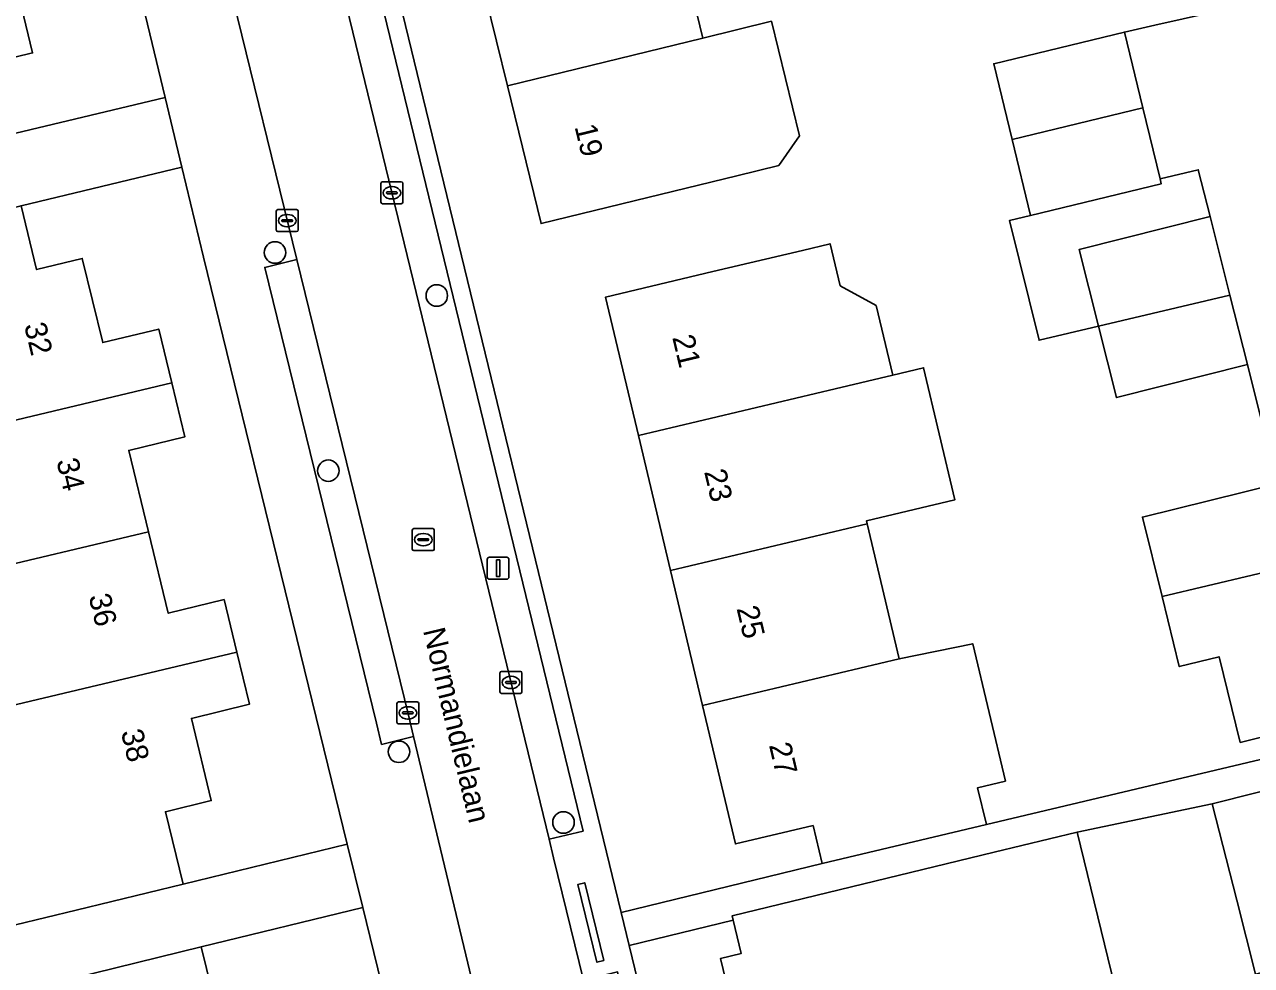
# Model space of a CAD drawing. Extents: x 158455 to 159797, y 387218 to 388672.
# Drawn here: x 159403 to 159458.7, y 388040.4 to 388083.2 of the extents above; entities that cross this region are included whole.
import ezdxf

# ---------------------------------------------------------------- set-up
doc = ezdxf.new("R2010")
doc.units = 0
for name, color, linetype in [('IMGEO_Boom', 7, 'Continuous'), ('IMGEO_Erf', 7, 'Continuous'), ('IMGEO_Kolk', 7, 'Continuous'), ('IMGEO_Lichtmast', 7, 'Continuous'), ('IMGEO_Muur', 7, 'Continuous'), ('IMGEO_Openbare_ruimte_label', 7, 'Continuous'), ('IMGEO_Pand', 7, 'Continuous'), ('IMGEO_Pand_nummerreeks', 7, 'Continuous'), ('IMGEO_Parkeervlak_open', 7, 'Continuous'), ('IMGEO_Rijbaan_lokaal_open', 7, 'Continuous'), ('IMGEO_Rioolput', 7, 'Continuous'), ('IMGEO_Voetpad_open', 7, 'Continuous')]:
    doc.layers.add(name, color=color, linetype=linetype)

msp = doc.modelspace()

# ---------------------------------------------------------------- linework, layer by layer
at = {"layer": 'IMGEO_Boom'}
for centre in [(159414.366, 388072.798), (159421.717, 388070.843), (159416.788, 388062.882), (159419.998, 388050.109), (159427.475, 388046.896)]:
    msp.add_circle(centre, 0.489, dxfattribs=at)
at = {"layer": 'IMGEO_Erf'}
for points in [[(159402.706, 388107.54), (159399.556, 388109.978), (159396.596, 388109.31), (159397.294, 388106.434), (159398.224, 388102.6), (159400.723, 388103.207), (159401.309, 388100.789), (159401.894, 388098.377), (159399.47, 388097.789), (159400.366, 388094.093), (159401.262, 388090.397), (159403.707, 388090.99), (159404.289, 388088.59), (159404.871, 388086.189), (159402.446, 388085.601), (159403.351, 388081.869), (159401.097, 388081.323), (159401.891, 388078.049), (159409.368, 388079.848)], [(159433.816, 388082.544), (159436.922, 388083.305), (159438.196, 388078.104), (159437.259, 388076.754), (159435.348, 388076.286), (159431.315, 388075.299), (159426.458, 388074.11), (159424.926, 388080.366), (159423.43, 388086.478), (159421.933, 388092.591), (159420.402, 388098.846), (159429.292, 388101.023), (159432.015, 388101.69), (159433.548, 388095.438), (159430.823, 388094.77), (159432.32, 388088.656)], [(159411.116, 388072.584), (159410.13, 388076.683), (159402.828, 388074.926), (159403.533, 388072.025), (159405.609, 388072.529), (159406.539, 388068.701), (159409.086, 388069.32), (159409.68, 388066.873), (159410.274, 388064.426), (159407.717, 388063.805), (159408.616, 388060.105), (159409.515, 388056.406), (159412.049, 388057.022), (159412.627, 388054.643), (159413.204, 388052.266), (159410.566, 388051.625), (159411.472, 388047.893), (159409.386, 388047.386), (159410.187, 388044.09), (159417.645, 388045.916)]]:
    msp.add_lwpolyline(points, close=True, dxfattribs=at)
for points in [[(159417.201, 388095.838), (159430.095, 388042.806), (159439.23, 388045.027), (159438.819, 388046.758), (159435.286, 388045.92), (159433.795, 388052.207), (159432.339, 388058.348), (159430.883, 388064.488), (159429.392, 388070.774), (159434.258, 388071.928), (159438.334, 388072.895), (159439.593, 388073.194), (159440.045, 388071.287), (159441.688, 388070.388), (159442.437, 388067.229), (159443.841, 388067.562), (159445.264, 388061.561), (159441.248, 388060.609), (159441.281, 388060.469), (159442.738, 388054.328), (159446.078, 388055.021), (159447.561, 388048.774), (159446.296, 388048.473), (159446.693, 388046.799), (159462.725, 388050.606)], [(159461.773, 388051.405), (159458.232, 388050.533), (159457.273, 388054.426), (159455.459, 388053.979), (159454.676, 388057.159), (159453.785, 388060.776), (159459.911, 388062.285), (159458.561, 388067.712), (159452.607, 388066.206), (159451.787, 388069.446), (159449.088, 388068.811), (159447.747, 388074.259), (159448.698, 388074.484), (159447.862, 388077.93), (159447.026, 388081.374), (159452.969, 388082.817), (159454.345, 388083.125), (159456.92, 388083.7)], [(159458.922, 388040.001), (159458.071, 388043.363), (159456.962, 388047.742), (159450.822, 388046.457), (159452.525, 388039.436)], [(159426.118, 388011.307), (159418.35, 388043.037), (159411.009, 388041.24), (159411.721, 388038.351)], [(159436.129, 388034.462), (159434.61, 388040.713), (159435.553, 388040.942), (159435.188, 388042.449), (159430.461, 388041.3), (159439.738, 388003.143)]]:
    msp.add_lwpolyline(points, dxfattribs=at)
at = {"layer": 'IMGEO_Kolk'}
for p, q in [((159419.253, 388076.011), (159420.105, 388076.011)), ((159419.178, 388075.085), (159419.178, 388075.937)), ((159419.437, 388075.505), (159419.437, 388075.517)), ((159419.875, 388075.468), (159419.477, 388075.468)), ((159419.48, 388075.554), (159419.878, 388075.554)), ((159419.666, 388075.791), (159419.691, 388075.791)), ((159419.921, 388075.517), (159419.921, 388075.505)), ((159420.179, 388075.937), (159420.179, 388075.085)), ((159420.105, 388075.011), (159419.253, 388075.011)), ((159419.689, 388075.231), (159419.664, 388075.231)), ((159414.421, 388073.821), (159414.421, 388074.673)), ((159414.496, 388074.747), (159415.348, 388074.747)), ((159414.909, 388074.527), (159414.934, 388074.527)), ((159415.422, 388074.673), (159415.422, 388073.821)), ((159414.68, 388074.241), (159414.68, 388074.253)), ((159415.118, 388074.204), (159414.72, 388074.204)), ((159414.723, 388074.29), (159415.121, 388074.29)), ((159414.932, 388073.967), (159414.907, 388073.967)), ((159415.164, 388074.253), (159415.164, 388074.241)), ((159415.348, 388073.747), (159414.496, 388073.747)), ((159424.664, 388053.761), (159425.516, 388053.761)), ((159424.589, 388052.835), (159424.589, 388053.687)), ((159424.848, 388053.255), (159424.848, 388053.267)), ((159425.286, 388053.218), (159424.888, 388053.218)), ((159424.891, 388053.304), (159425.289, 388053.304)), ((159425.077, 388053.541), (159425.102, 388053.541)), ((159425.332, 388053.267), (159425.332, 388053.255)), ((159425.59, 388053.687), (159425.59, 388052.835)), ((159425.516, 388052.761), (159424.664, 388052.761)), ((159425.1, 388052.981), (159425.075, 388052.981)), ((159419.905, 388051.449), (159419.905, 388052.301)), ((159419.98, 388052.375), (159420.832, 388052.375)), ((159420.393, 388052.155), (159420.418, 388052.155)), ((159420.906, 388052.301), (159420.906, 388051.449)), ((159420.164, 388051.869), (159420.164, 388051.881)), ((159420.602, 388051.832), (159420.204, 388051.832)), ((159420.207, 388051.918), (159420.605, 388051.918)), ((159420.416, 388051.595), (159420.391, 388051.595)), ((159420.648, 388051.881), (159420.648, 388051.869)), ((159420.832, 388051.375), (159419.98, 388051.375))]:
    msp.add_line(p, q, dxfattribs=at)
for points in [[(159419.253, 388076.011), (159420.105, 388076.011)], [(159419.178, 388075.085), (159419.178, 388075.937)], [(159420.179, 388075.937), (159420.179, 388075.085)], [(159420.105, 388075.011), (159419.253, 388075.011)], [(159414.421, 388073.821), (159414.421, 388074.673)], [(159414.496, 388074.747), (159415.348, 388074.747)], [(159415.422, 388074.673), (159415.422, 388073.821)], [(159415.348, 388073.747), (159414.496, 388073.747)], [(159424.664, 388053.761), (159425.516, 388053.761)], [(159424.589, 388052.835), (159424.589, 388053.687)], [(159425.59, 388053.687), (159425.59, 388052.835)], [(159425.516, 388052.761), (159424.664, 388052.761)], [(159419.905, 388051.449), (159419.905, 388052.301)], [(159419.98, 388052.375), (159420.832, 388052.375)], [(159420.906, 388052.301), (159420.906, 388051.449)], [(159420.832, 388051.375), (159419.98, 388051.375)]]:
    msp.add_lwpolyline(points, dxfattribs=at)
for centre, radius, start, end in [((159419.255, 388075.935), 0.0765, 91.552, 178.448), ((159419.255, 388075.935), 0.0765, 91.552, 178.448), ((159420.103, 388075.935), 0.0765, 1.552, 88.448), ((159420.103, 388075.935), 0.0765, 1.552, 88.448), ((159419.477, 388075.514), 0.0403, 85.8775, 175.7526), ((159419.474, 388075.504), 0.0366, 178.938, 274.7102), ((159419.878, 388075.511), 0.043, 264.8664, 352.4533), ((159419.882, 388075.516), 0.0386, 1.7309, 96.639), ((159419.255, 388075.087), 0.0765, 181.552, 268.448), ((159419.255, 388075.087), 0.0765, 181.552, 268.448), ((159420.103, 388075.087), 0.0765, 271.552, 358.448), ((159420.103, 388075.087), 0.0765, 271.552, 358.448), ((159414.498, 388074.671), 0.0765, 91.552, 178.448), ((159414.498, 388074.671), 0.0765, 91.552, 178.448), ((159415.346, 388074.671), 0.0765, 1.552, 88.448), ((159415.346, 388074.671), 0.0765, 1.552, 88.448), ((159414.498, 388073.823), 0.0765, 181.552, 268.448), ((159414.498, 388073.823), 0.0765, 181.552, 268.448), ((159414.72, 388074.25), 0.0403, 85.8775, 175.7526), ((159414.717, 388074.24), 0.0366, 178.938, 274.7102), ((159415.121, 388074.247), 0.043, 264.8664, 352.4533), ((159415.125, 388074.252), 0.0386, 1.7309, 96.639), ((159415.346, 388073.823), 0.0765, 271.552, 358.448), ((159415.346, 388073.823), 0.0765, 271.552, 358.448), ((159424.666, 388053.685), 0.0765, 91.552, 178.448), ((159424.666, 388053.685), 0.0765, 91.552, 178.448), ((159425.514, 388053.685), 0.0765, 1.552, 88.448), ((159425.514, 388053.685), 0.0765, 1.552, 88.448), ((159424.888, 388053.264), 0.0403, 85.8775, 175.7526), ((159424.885, 388053.254), 0.0366, 178.938, 274.7102), ((159425.289, 388053.261), 0.043, 264.8664, 352.4533), ((159425.293, 388053.266), 0.0386, 1.7309, 96.639), ((159424.666, 388052.837), 0.0765, 181.552, 268.448), ((159424.666, 388052.837), 0.0765, 181.552, 268.448), ((159425.514, 388052.837), 0.0765, 271.552, 358.448), ((159425.514, 388052.837), 0.0765, 271.552, 358.448), ((159419.982, 388052.299), 0.0765, 91.552, 178.448), ((159419.982, 388052.299), 0.0765, 91.552, 178.448), ((159420.83, 388052.299), 0.0765, 1.552, 88.448), ((159420.83, 388052.299), 0.0765, 1.552, 88.448), ((159420.204, 388051.878), 0.0403, 85.8775, 175.7526), ((159420.201, 388051.868), 0.0366, 178.938, 274.7102), ((159420.605, 388051.875), 0.043, 264.8664, 352.4533), ((159420.609, 388051.88), 0.0386, 1.7309, 96.639), ((159419.982, 388051.451), 0.0765, 181.552, 268.448), ((159419.982, 388051.451), 0.0765, 181.552, 268.448), ((159420.83, 388051.451), 0.0765, 271.552, 358.448), ((159420.83, 388051.451), 0.0765, 271.552, 358.448)]:
    msp.add_arc(centre, radius, start, end, dxfattribs=at)
for centre, major_axis, ratio, start_param, end_param in [((159419.665, 388075.511), (-0.387, 0.002), 0.722429, 4.712389, 7.853982), ((159419.69, 388075.511), (-0.39, 0.002), 0.717154, 1.570796, 4.712389), ((159414.908, 388074.247), (-0.387, 0.002), 0.722429, 4.712389, 7.853982), ((159414.933, 388074.247), (-0.39, 0.002), 0.717154, 1.570796, 4.712389), ((159425.076, 388053.261), (-0.387, 0.002), 0.722429, 4.712389, 7.853982), ((159425.101, 388053.261), (-0.39, 0.002), 0.717154, 1.570796, 4.712389), ((159420.392, 388051.875), (-0.387, 0.002), 0.722429, 4.712389, 7.853982), ((159420.417, 388051.875), (-0.39, 0.002), 0.717154, 1.570796, 4.712389)]:
    msp.add_ellipse(centre, major_axis=major_axis, ratio=ratio, start_param=start_param, end_param=end_param, dxfattribs=at)
at = {"layer": 'IMGEO_Lichtmast'}
for p, q in [((159424.008, 388058.05), (159424.008, 388058.85)), ((159424.008, 388058.85), (159424.008, 388058.05)), ((159424.108, 388058.95), (159424.898, 388058.95)), ((159424.898, 388058.95), (159424.108, 388058.95)), ((159424.998, 388058.85), (159424.998, 388058.05)), ((159424.998, 388058.05), (159424.998, 388058.85)), ((159424.898, 388057.95), (159424.108, 388057.95)), ((159424.108, 388057.95), (159424.898, 388057.95))]:
    msp.add_line(p, q, dxfattribs=at)
msp.add_lwpolyline([(159424.428, 388058.825), (159424.578, 388058.825), (159424.578, 388058.075), (159424.428, 388058.075), (159424.428, 388058.825)], dxfattribs=at)
for centre, start, end in [((159424.108, 388058.85), 90, 180), ((159424.108, 388058.85), 90, 180), ((159424.898, 388058.85), 0, 90), ((159424.898, 388058.85), 360, 90), ((159424.108, 388058.05), 180, 270), ((159424.108, 388058.05), 180, 270), ((159424.898, 388058.05), 270, 0), ((159424.898, 388058.05), 270, 0)]:
    msp.add_arc(centre, 0.1, start, end, dxfattribs=at)
at = {"layer": 'IMGEO_Muur'}
msp.add_lwpolyline([(159452.969, 388082.817), (159454.345, 388083.125)], dxfattribs=at)
msp.add_lwpolyline([(159429.305, 388040.621), (159428.44, 388044.158), (159428.132, 388044.083), (159428.997, 388040.546)], close=True, dxfattribs=at)
at = {"layer": 'IMGEO_Pand'}
for points in [[(159404.289, 388088.59), (159393.659, 388086.021), (159395.17, 388079.789), (159393.541, 388079.394), (159394.313, 388076.211), (159397.032, 388076.871), (159401.891, 388078.049), (159401.097, 388081.323), (159403.351, 388081.869), (159402.446, 388085.601), (159404.871, 388086.189)], [(159432.32, 388088.656), (159423.43, 388086.478), (159424.926, 388080.366), (159433.816, 388082.544)], [(159433.816, 388082.544), (159424.926, 388080.366), (159426.458, 388074.11), (159431.315, 388075.299), (159435.348, 388076.286), (159437.259, 388076.754), (159438.196, 388078.104), (159436.922, 388083.305)], [(159453.804, 388079.375), (159452.969, 388082.817), (159447.026, 388081.374), (159447.862, 388077.93)], [(159453.804, 388079.375), (159447.862, 388077.93), (159448.698, 388074.484), (159454.641, 388075.926), (159454.589, 388076.141)], [(159451.787, 388069.446), (159450.907, 388072.928), (159456.861, 388074.434), (159456.323, 388076.562), (159454.589, 388076.141), (159454.641, 388075.926), (159448.698, 388074.484), (159447.747, 388074.259), (159449.088, 388068.811)], [(159409.68, 388066.873), (159409.086, 388069.32), (159406.539, 388068.701), (159405.609, 388072.529), (159403.533, 388072.025), (159402.828, 388074.926), (159397.97, 388073.746), (159395.175, 388073.067), (159392.754, 388072.479), (159394.966, 388063.371), (159398.94, 388064.317)], [(159451.787, 388069.446), (159457.764, 388070.864), (159456.861, 388074.434), (159450.907, 388072.928)], [(159430.883, 388064.488), (159439.825, 388066.609), (159442.437, 388067.229), (159441.688, 388070.388), (159440.045, 388071.287), (159439.593, 388073.194), (159438.334, 388072.895), (159434.258, 388071.928), (159429.392, 388070.774)], [(159451.787, 388069.446), (159452.607, 388066.206), (159458.561, 388067.712), (159457.764, 388070.864)], [(159443.841, 388067.562), (159442.437, 388067.229), (159439.825, 388066.609), (159430.883, 388064.488), (159432.339, 388058.348), (159441.281, 388060.469), (159441.248, 388060.609), (159445.264, 388061.561)], [(159409.68, 388066.873), (159398.94, 388064.317), (159394.966, 388063.371), (159395.686, 388060.408), (159399.655, 388061.372), (159400.436, 388058.159), (159408.616, 388060.105), (159407.717, 388063.805), (159410.274, 388064.426)], [(159454.676, 388057.159), (159460.815, 388058.615), (159459.911, 388062.285), (159453.785, 388060.776)], [(159432.339, 388058.348), (159433.795, 388052.207), (159442.738, 388054.328), (159441.281, 388060.469)], [(159398.714, 388051.332), (159412.627, 388054.643), (159412.049, 388057.022), (159409.515, 388056.406), (159408.616, 388060.105), (159400.436, 388058.159), (159401.302, 388054.595), (159397.643, 388053.706), (159398.235, 388051.218)], [(159460.815, 388058.615), (159454.676, 388057.159), (159455.459, 388053.979), (159457.273, 388054.426), (159458.232, 388050.533), (159461.773, 388051.405), (159460.814, 388055.298), (159461.585, 388055.488)], [(159433.795, 388052.207), (159435.286, 388045.92), (159438.819, 388046.758), (159439.23, 388045.027), (159446.693, 388046.799), (159446.296, 388048.473), (159447.561, 388048.774), (159446.078, 388055.021), (159442.738, 388054.328)], [(159410.566, 388051.625), (159413.204, 388052.266), (159412.627, 388054.643), (159398.714, 388051.332), (159400.193, 388045.114), (159400.619, 388045.215), (159401.672, 388045.465), (159402.445, 388042.235), (159402.451, 388042.211), (159402.567, 388042.239), (159405.329, 388042.91), (159410.187, 388044.09), (159409.386, 388047.386), (159411.472, 388047.893)], [(159458.922, 388040.001), (159465.01, 388041.481), (159464.144, 388044.901), (159463.035, 388049.28), (159456.962, 388047.742), (159458.071, 388043.363)], [(159450.822, 388046.457), (159447.044, 388045.541), (159435.139, 388042.653), (159435.188, 388042.449), (159435.553, 388040.942), (159434.61, 388040.713), (159436.129, 388034.462), (159444.931, 388036.601), (159447.699, 388037.273), (159448.978, 388037.584), (159448.75, 388038.52), (159452.525, 388039.436)], [(159413.822, 388038.868), (159411.721, 388038.351), (159411.009, 388041.24), (159406.155, 388040.043), (159403.406, 388039.365), (159404.207, 388036.115), (159405.782, 388036.503), (159406.618, 388033.114), (159402.988, 388032.218), (159403.117, 388031.698), (159403.556, 388029.915), (159407.192, 388030.787), (159417.731, 388033.314), (159417.139, 388035.716), (159414.744, 388035.125)]]:
    msp.add_lwpolyline(points, close=True, dxfattribs=at)
at = {"layer": 'IMGEO_Parkeervlak_open'}
for points in [[(159414.874, 388095.271), (159426.825, 388046.131), (159428.368, 388046.504), (159416.416, 388095.647)], [(159420.664, 388050.797), (159420.431, 388051.77), (159415.355, 388072.477), (159413.897, 388072.123), (159418.973, 388051.416), (159419.207, 388050.444)]]:
    msp.add_lwpolyline(points, close=True, dxfattribs=at)
at = {"layer": 'IMGEO_Rijbaan_lokaal_open'}
msp.add_lwpolyline([(159414.874, 388095.271), (159410.056, 388094.09), (159412.276, 388085.035), (159415.355, 388072.477), (159420.431, 388051.77), (159420.664, 388050.797), (159423.392, 388039.429), (159425.925, 388028.869), (159430.761, 388030.044), (159428.39, 388039.729), (159427.028, 388045.295), (159426.825, 388046.131)], close=True, dxfattribs=at)
msp.add_lwpolyline([(159456.92, 388083.7), (159454.345, 388083.125), (159452.969, 388082.817), (159453.804, 388079.375), (159454.589, 388076.141), (159456.323, 388076.562), (159456.861, 388074.434), (159457.764, 388070.864), (159458.561, 388067.712), (159459.911, 388062.285)], dxfattribs=at)
at = {"layer": 'IMGEO_Rioolput'}
for p, q in [((159420.605, 388059.324), (159420.605, 388060.176)), ((159420.68, 388060.25), (159421.532, 388060.25)), ((159421.093, 388060.03), (159421.118, 388060.03)), ((159421.606, 388060.176), (159421.606, 388059.324)), ((159420.864, 388059.744), (159420.864, 388059.756)), ((159421.302, 388059.707), (159420.904, 388059.707)), ((159420.907, 388059.793), (159421.305, 388059.793)), ((159421.116, 388059.47), (159421.091, 388059.47)), ((159421.348, 388059.756), (159421.348, 388059.744)), ((159421.532, 388059.25), (159420.68, 388059.25))]:
    msp.add_line(p, q, dxfattribs=at)
for points in [[(159420.605, 388059.324), (159420.605, 388060.176)], [(159420.68, 388060.25), (159421.532, 388060.25)], [(159421.606, 388060.176), (159421.606, 388059.324)], [(159421.532, 388059.25), (159420.68, 388059.25)]]:
    msp.add_lwpolyline(points, dxfattribs=at)
for centre, radius, start, end in [((159420.682, 388060.174), 0.0765, 91.552, 178.448), ((159420.682, 388060.174), 0.0765, 91.552, 178.448), ((159421.53, 388060.174), 0.0765, 1.552, 88.448), ((159421.53, 388060.174), 0.0765, 1.552, 88.448), ((159420.682, 388059.326), 0.0765, 181.552, 268.448), ((159420.682, 388059.326), 0.0765, 181.552, 268.448), ((159420.904, 388059.753), 0.0403, 85.8775, 175.7526), ((159420.901, 388059.743), 0.0366, 178.938, 274.7102), ((159421.305, 388059.75), 0.043, 264.8664, 352.4533), ((159421.309, 388059.755), 0.0386, 1.7309, 96.639), ((159421.53, 388059.326), 0.0765, 271.552, 358.448), ((159421.53, 388059.326), 0.0765, 271.552, 358.448)]:
    msp.add_arc(centre, radius, start, end, dxfattribs=at)
for centre, major_axis, ratio, start_param, end_param in [((159421.092, 388059.75), (-0.387, 0.002), 0.722429, 4.712389, 7.853982), ((159421.117, 388059.75), (-0.39, 0.002), 0.717154, 1.570796, 4.712389)]:
    msp.add_ellipse(centre, major_axis=major_axis, ratio=ratio, start_param=start_param, end_param=end_param, dxfattribs=at)
at = {"layer": 'IMGEO_Voetpad_open'}
msp.add_lwpolyline([(159402.706, 388107.54), (159409.368, 388079.848), (159410.13, 388076.683), (159411.116, 388072.584), (159417.645, 388045.916), (159418.35, 388043.037), (159426.118, 388011.307), (159428.246, 388019.194), (159426.788, 388018.841), (159421.933, 388039.076), (159423.392, 388039.429), (159420.664, 388050.797), (159419.207, 388050.444), (159418.973, 388051.416), (159413.897, 388072.123), (159415.355, 388072.477), (159412.276, 388085.035), (159410.818, 388084.682), (159408.306, 388094.928), (159409.79, 388095.288)], dxfattribs=at)
for points in [[(159430.461, 388041.3), (159430.095, 388042.806), (159417.201, 388095.838), (159416.416, 388095.647), (159428.368, 388046.504), (159426.825, 388046.131), (159427.028, 388045.295), (159428.39, 388039.729), (159429.933, 388040.104), (159439.021, 388002.969), (159439.738, 388003.143)], [(159392.754, 388072.479), (159395.175, 388073.067), (159397.97, 388073.746), (159402.828, 388074.926), (159410.13, 388076.683), (159409.368, 388079.848), (159401.891, 388078.049), (159397.032, 388076.871), (159394.313, 388076.211), (159384.572, 388073.998), (159381.919, 388075.821), (159378.989, 388075.106), (159376.202, 388074.425), (159378.119, 388065.987), (159381.015, 388066.749), (159383.867, 388067.5), (159385.244, 388070.655)], [(159447.044, 388045.541), (159450.822, 388046.457), (159456.962, 388047.742), (159463.035, 388049.28), (159462.725, 388050.606), (159446.693, 388046.799), (159439.23, 388045.027), (159430.095, 388042.806), (159430.461, 388041.3), (159435.188, 388042.449), (159435.139, 388042.653)], [(159403.406, 388039.365), (159406.155, 388040.043), (159411.009, 388041.24), (159418.35, 388043.037), (159417.645, 388045.916), (159410.187, 388044.09), (159405.329, 388042.91), (159402.567, 388042.239), (159402.451, 388042.211), (159402.445, 388042.235), (159392.861, 388039.765), (159390.207, 388042.254), (159387.199, 388041.503), (159384.223, 388040.76), (159386.389, 388032.353), (159389.235, 388033.042), (159392.234, 388033.768), (159393.614, 388036.842)], [(159429.305, 388040.621), (159428.997, 388040.546), (159428.132, 388044.083), (159428.44, 388044.158)]]:
    msp.add_lwpolyline(points, close=True, dxfattribs=at)

# ---------------------------------------------------------------- texts
at = {"layer": 'IMGEO_Openbare_ruimte_label'}
msp.add_text('Normandielaan', height=1, rotation=283.4801, dxfattribs=at).set_placement((159421.087, 388055.622))
at = {"layer": 'IMGEO_Pand_nummerreeks'}
for s, rotation, p in [('19', 283.7569, (159427.974, 388078.516)), ('32', 283.3865, (159402.959, 388069.496)), ('21', 283.341, (159432.415, 388068.942)), ('34', 283.3865, (159404.425, 388063.334)), ('23', 283.3382, (159433.863, 388062.839)), ('36', 283.3865, (159405.891, 388057.175)), ('25', 283.341, (159435.336, 388056.625)), ('38', 283.3841, (159407.358, 388051.015)), ('27', 283.341, (159436.81, 388050.412))]:
    msp.add_text(s, height=1, rotation=rotation, dxfattribs=at).set_placement(p)

doc.saveas('drawing.dxf')
